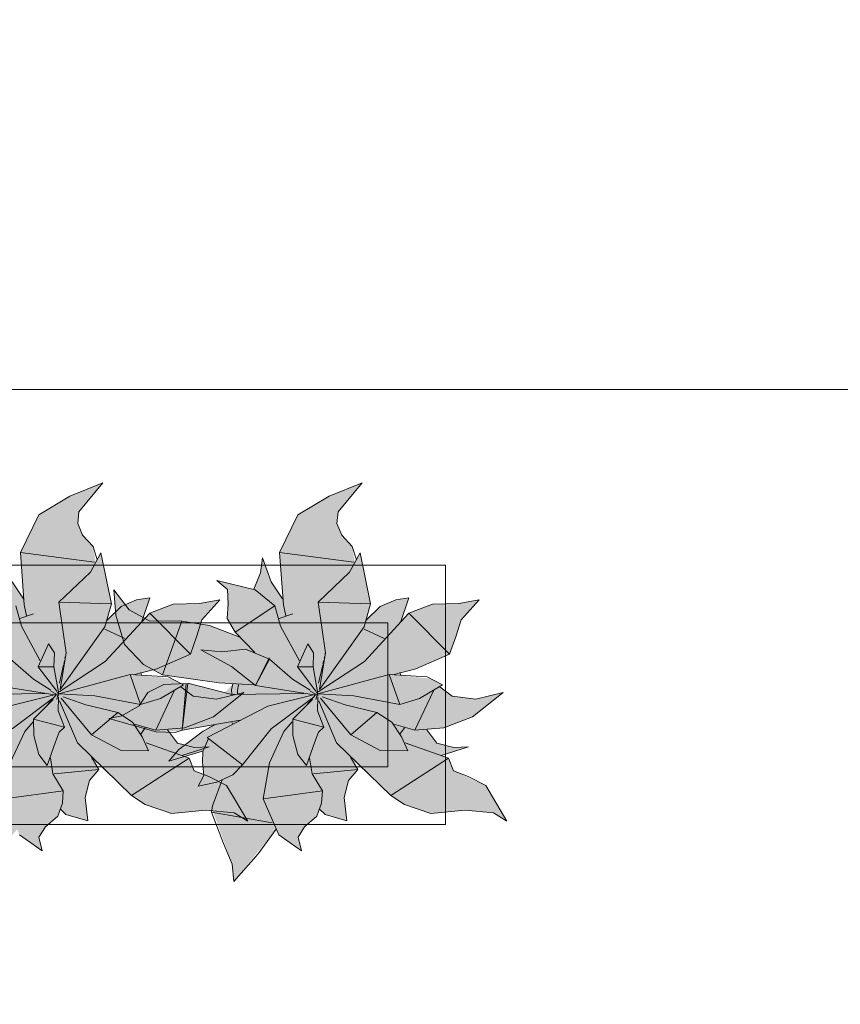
# Model space of a CAD drawing. Header units: millimetres. Extents: x -59761 to 112741, y -57975 to 46221.
# Tile 407 of 421: x 91712 to 93136, y -10067 to -8358. Entities that reach past the tile are written whole.
import ezdxf

# ---------------------------------------------------------------- set-up
doc = ezdxf.new("R2010")
doc.units = ezdxf.units.MM
for name, pattern in [('короткая штриховая', [282.222222, 141.111111, -141.111111]), ('Штриховая', [564.444447, 282.222223, -282.222223]), ('Штрихпунктирная', [670.277762, 352.777767, -176.388884, 0, -141.111112])]:
    doc.linetypes.add(name, pattern=pattern)
for name, color, linetype in [('Интерьер - Мебель', 7, 'Continuous'), ('Элемент модели - Границы зон', 7, 'Continuous'), ('Элемент Модели - Зона', 7, 'Continuous'), ('Элемент Модели - Оси', 2, 'Continuous')]:
    doc.layers.add(name, color=color, linetype=linetype)

msp = doc.modelspace()

# ---------------------------------------------------------------- hatches: boundary and pattern name
at = {"layer": 'Интерьер - Мебель', "linetype": 'Continuous', "lineweight": 0}
for points in [[(91856.09, -9161.92), (91798.85, -9185.35), (91744.53, -9217.93), (91712.67, -9283.32), (91718.06, -9363.23), (91699.3, -9335.48), (91683.21, -9292.44), (91679.58, -9318.31), (91667.94, -9346.91), (91603.8, -9331.79), (91622.42, -9347.31), (91622.13, -9390.13), (91621.53, -9397.7), (91635.85, -9421.11), (91643.9, -9430.06), (91590, -9409.55), (91549.21, -9403.05), (91493.12, -9401.64), (91451.39, -9382.62), (91424.91, -9347.87), (91428.73, -9391.67), (91443.44, -9442.88), (91476.72, -9477.57), (91509.76, -9495.58), (91631.54, -9511.28), (91617.64, -9526.55), (91553.54, -9509.89), (91511.59, -9511.92), (91483.8, -9526.25), (91468.93, -9548.96), (91438.79, -9566.58), (91416.47, -9571.37), (91498.75, -9594.15), (91537.73, -9593.45), (91594.18, -9582.69), (91542.42, -9621.28), (91520.27, -9645.3), (91579.6, -9628.39), (91579.82, -9658.32), (91580.99, -9669.92), (91571.65, -9688.65), (91613.07, -9677.55), (91595.4, -9728.17), (91630.34, -9823.85), (91633.16, -9853.92), (91707.06, -9763.36), (91711.18, -9773.04), (91750.76, -9800.8), (91744.82, -9776.97), (91756.17, -9759.2), (91777.5, -9740.68), (91781.54, -9729.36), (91791.85, -9737.6), (91829.59, -9749.02), (91825.02, -9708.18), (91832.6, -9678.66), (91848.72, -9659.87), (91836.95, -9641.14), (91905.73, -9704.8), (91929.55, -9720.6), (91975.34, -9735.87), (92034.83, -9730.08), (92084.08, -9734.85), (92107.47, -9749.34), (92070.62, -9687.54), (92014.68, -9661.9), (92005.98, -9640.06), (91993.29, -9635.1), (92040.48, -9620.11), (92015.31, -9621.33), (91985.61, -9613.76), (91968.25, -9590.84), (91997.63, -9587.47), (92047.74, -9568.35), (92100.73, -9526.31), (92053.31, -9537.88), (92012.46, -9532.7), (91991.08, -9516.38), (91995.78, -9512.58), (91975.04, -9501.8), (91909.17, -9495.17), (91949.41, -9484.89), (92007.83, -9459.8), (92027.78, -9399.75), (92059.27, -9365.1), (92023.78, -9371.33), (91978.21, -9372.74), (91937.25, -9388.5), (91923.51, -9403), (91937.28, -9362.01), (91914.54, -9365.49), (91887.51, -9376.87), (91863.26, -9400.71), (91870.65, -9372.12), (91852.62, -9283.96), (91843.46, -9300.57), (91838.87, -9272.97), (91829.73, -9263.08), (91818, -9246.74), (91812.31, -9232.66), (91814.43, -9212.69)], [(92306.09, -9161.92), (92248.85, -9185.35), (92194.53, -9217.93), (92162.67, -9283.32), (92168.06, -9363.23), (92149.3, -9335.48), (92133.21, -9292.44), (92129.58, -9318.31), (92117.94, -9346.91), (92053.8, -9331.79), (92072.42, -9347.31), (92072.13, -9390.13), (92071.53, -9397.7), (92085.85, -9421.11), (92093.9, -9430.06), (92040, -9409.55), (91999.21, -9403.05), (91943.12, -9401.64), (91901.39, -9382.62), (91874.91, -9347.87), (91878.73, -9391.67), (91893.44, -9442.88), (91926.72, -9477.57), (91959.76, -9495.58), (92081.54, -9511.28), (92067.64, -9526.55), (92003.54, -9509.89), (91961.59, -9511.92), (91933.8, -9526.25), (91918.93, -9548.96), (91888.79, -9566.58), (91866.47, -9571.37), (91948.75, -9594.15), (91987.73, -9593.45), (92044.18, -9582.69), (91992.42, -9621.28), (91970.27, -9645.3), (92029.6, -9628.39), (92029.82, -9658.32), (92030.99, -9669.92), (92021.65, -9688.65), (92063.07, -9677.55), (92045.4, -9728.17), (92080.34, -9823.85), (92083.16, -9853.92), (92157.06, -9763.36), (92161.18, -9773.04), (92200.76, -9800.8), (92194.82, -9776.97), (92206.17, -9759.2), (92227.5, -9740.68), (92231.54, -9729.36), (92241.85, -9737.6), (92279.59, -9749.02), (92275.02, -9708.18), (92282.6, -9678.66), (92298.72, -9659.87), (92286.95, -9641.14), (92355.73, -9704.8), (92379.55, -9720.6), (92425.34, -9735.87), (92484.83, -9730.08), (92534.08, -9734.85), (92557.47, -9749.34), (92520.62, -9687.54), (92464.68, -9661.9), (92455.98, -9640.06), (92443.29, -9635.1), (92490.48, -9620.11), (92465.31, -9621.33), (92435.61, -9613.76), (92418.25, -9590.84), (92447.63, -9587.47), (92497.74, -9568.35), (92550.73, -9526.31), (92503.31, -9537.88), (92462.46, -9532.7), (92441.08, -9516.38), (92445.78, -9512.58), (92425.04, -9501.8), (92359.17, -9495.17), (92399.41, -9484.89), (92457.83, -9459.8), (92477.78, -9399.75), (92509.27, -9365.1), (92473.78, -9371.33), (92428.21, -9372.74), (92387.25, -9388.5), (92373.51, -9403), (92387.28, -9362.01), (92364.54, -9365.49), (92337.51, -9376.87), (92313.26, -9400.71), (92320.65, -9372.12), (92302.62, -9283.96), (92293.46, -9300.57), (92288.87, -9272.97), (92279.73, -9263.08), (92268, -9246.74), (92262.31, -9232.66), (92264.43, -9212.69)]]:
    msp.add_hatch(color=255, dxfattribs=at).paths.add_polyline_path(points)

# ---------------------------------------------------------------- linework, layer by layer
at = {"layer": 'Интерьер - Мебель', "color": 7, "linetype": 'Continuous', "lineweight": 15}
for p, q in [((91856.09, -9161.92), (91798.85, -9185.35)), ((91856.09, -9161.92), (91798.85, -9185.35)), ((91856.09, -9161.92), (91814.43, -9212.69)), ((91856.09, -9161.92), (91814.43, -9212.69)), ((92306.09, -9161.92), (92248.85, -9185.35)), ((92306.09, -9161.92), (92248.85, -9185.35)), ((92306.09, -9161.92), (92264.43, -9212.69)), ((92306.09, -9161.92), (92264.43, -9212.69)), ((91798.85, -9185.35), (91744.53, -9217.93)), ((91798.85, -9185.35), (91744.53, -9217.93)), ((92248.85, -9185.35), (92194.53, -9217.93)), ((92248.85, -9185.35), (92194.53, -9217.93)), ((91744.53, -9217.93), (91712.67, -9283.32)), ((91744.53, -9217.93), (91712.67, -9283.32)), ((91814.43, -9212.69), (91812.31, -9232.66)), ((91814.43, -9212.69), (91812.31, -9232.66)), ((92194.53, -9217.93), (92162.67, -9283.32)), ((92194.53, -9217.93), (92162.67, -9283.32)), ((92264.43, -9212.69), (92262.31, -9232.66)), ((92264.43, -9212.69), (92262.31, -9232.66)), ((91812.31, -9232.66), (91820.6, -9253.19)), ((91812.31, -9232.66), (91820.6, -9253.19)), ((92262.31, -9232.66), (92270.6, -9253.19)), ((92262.31, -9232.66), (92270.6, -9253.19)), ((91820.6, -9253.19), (91838.87, -9272.97)), ((91820.6, -9253.19), (91838.87, -9272.97)), ((92270.6, -9253.19), (92288.87, -9272.97)), ((92270.6, -9253.19), (92288.87, -9272.97)), ((91838.87, -9272.97), (91846.17, -9295.76)), ((91838.87, -9272.97), (91846.17, -9295.76)), ((92288.87, -9272.97), (92296.17, -9295.76)), ((92288.87, -9272.97), (92296.17, -9295.76)), ((91712.67, -9283.32), (91841.67, -9299.61)), ((91712.67, -9283.32), (91719.55, -9373.87)), ((91712.67, -9283.32), (91841.67, -9299.61)), ((91712.67, -9283.32), (91719.55, -9373.87)), ((91852.62, -9283.96), (91834.29, -9317.18)), ((91852.62, -9283.96), (91834.29, -9317.18)), ((91852.62, -9283.96), (91870.65, -9372.12)), ((91852.62, -9283.96), (91870.65, -9372.12)), ((92133.21, -9292.44), (92129.58, -9318.31)), ((92133.21, -9292.44), (92129.58, -9318.31)), ((92133.21, -9292.44), (92148.19, -9333.84)), ((92133.21, -9292.44), (92148.19, -9333.84)), ((92162.67, -9283.32), (92291.67, -9299.61)), ((92162.67, -9283.32), (92169.55, -9373.87)), ((92162.67, -9283.32), (92291.67, -9299.61)), ((92162.67, -9283.32), (92169.55, -9373.87)), ((92302.62, -9283.96), (92284.29, -9317.18)), ((92302.62, -9283.96), (92284.29, -9317.18)), ((92302.62, -9283.96), (92320.65, -9372.12)), ((92302.62, -9283.96), (92320.65, -9372.12)), ((91834.29, -9317.18), (91779.46, -9369.38)), ((91834.29, -9317.18), (91779.46, -9369.38)), ((92129.58, -9318.31), (92117.94, -9346.91)), ((92129.58, -9318.31), (92117.94, -9346.91)), ((92284.29, -9317.18), (92229.46, -9369.38)), ((92284.29, -9317.18), (92229.46, -9369.38)), ((91698.19, -9333.84), (91718.06, -9363.23)), ((91698.19, -9333.84), (91718.06, -9363.23)), ((92053.8, -9331.79), (92072.42, -9347.31)), ((92053.8, -9331.79), (92120.41, -9348.17)), ((92053.8, -9331.79), (92072.42, -9347.31)), ((92053.8, -9331.79), (92120.41, -9348.17)), ((92148.19, -9333.84), (92168.06, -9363.23)), ((92148.19, -9333.84), (92168.06, -9363.23)), ((91874.91, -9347.87), (91878.73, -9391.67)), ((91874.91, -9347.87), (91901.39, -9382.62)), ((91874.91, -9347.87), (91878.73, -9391.67)), ((91874.91, -9347.87), (91901.39, -9382.62)), ((91937.28, -9362), (91914.54, -9365.49)), ((91937.28, -9362), (91914.54, -9365.49)), ((91937.28, -9362), (91923.51, -9403)), ((91937.28, -9362), (91923.51, -9403)), ((92072.42, -9347.31), (92073.57, -9372.16)), ((92072.42, -9347.31), (92073.57, -9372.16)), ((92120.41, -9348.17), (92154.78, -9375.65)), ((92120.41, -9348.17), (92154.78, -9375.65)), ((92387.28, -9362), (92364.54, -9365.49)), ((92387.28, -9362), (92364.54, -9365.49)), ((92387.28, -9362), (92373.51, -9403)), ((92387.28, -9362), (92373.51, -9403)), ((91704.78, -9375.65), (91714.48, -9411.21)), ((91704.78, -9375.65), (91714.48, -9411.21)), ((91719.55, -9373.87), (91723.47, -9392.91)), ((91719.55, -9373.87), (91723.47, -9392.91)), ((91779.46, -9369.38), (91870.65, -9372.11)), ((91779.46, -9369.38), (91792.29, -9457.25)), ((91779.46, -9369.38), (91870.65, -9372.11)), ((91779.46, -9369.38), (91792.29, -9457.25)), ((91870.65, -9372.12), (91859.62, -9412.13)), ((91870.65, -9372.12), (91859.62, -9412.13)), ((91887.51, -9376.86), (91863.26, -9400.71)), ((91887.51, -9376.86), (91863.26, -9400.71)), ((91914.54, -9365.49), (91887.51, -9376.86)), ((91914.54, -9365.49), (91887.51, -9376.86)), ((91978.21, -9372.74), (91937.26, -9388.5)), ((91978.21, -9372.74), (91937.26, -9388.5)), ((92023.78, -9371.33), (91978.21, -9372.74)), ((92023.78, -9371.33), (91978.21, -9372.74)), ((92059.27, -9365.1), (92023.78, -9371.33)), ((92059.27, -9365.1), (92023.78, -9371.33)), ((92059.27, -9365.1), (92027.78, -9399.75)), ((92059.27, -9365.1), (92027.78, -9399.75)), ((92073.57, -9372.16), (92071.53, -9397.7)), ((92073.57, -9372.16), (92071.53, -9397.7)), ((92154.78, -9375.65), (92085.85, -9421.11)), ((92154.78, -9375.65), (92085.85, -9421.11)), ((92154.78, -9375.65), (92164.48, -9411.21)), ((92154.78, -9375.65), (92164.48, -9411.21)), ((92169.55, -9373.87), (92173.47, -9392.91)), ((92169.55, -9373.87), (92173.47, -9392.91)), ((92229.46, -9369.38), (92320.65, -9372.11)), ((92229.46, -9369.38), (92242.29, -9457.25)), ((92229.46, -9369.38), (92320.65, -9372.11)), ((92229.46, -9369.38), (92242.29, -9457.25)), ((92320.65, -9372.12), (92309.62, -9412.13)), ((92320.65, -9372.12), (92309.62, -9412.13)), ((92337.51, -9376.86), (92313.26, -9400.71)), ((92337.51, -9376.86), (92313.26, -9400.71)), ((92364.54, -9365.49), (92337.51, -9376.86)), ((92364.54, -9365.49), (92337.51, -9376.86)), ((92428.21, -9372.74), (92387.26, -9388.5)), ((92428.21, -9372.74), (92387.26, -9388.5)), ((92473.78, -9371.33), (92428.21, -9372.74)), ((92473.78, -9371.33), (92428.21, -9372.74)), ((92509.27, -9365.1), (92473.78, -9371.33)), ((92509.27, -9365.1), (92473.78, -9371.33)), ((92509.27, -9365.1), (92477.78, -9399.75)), ((92509.27, -9365.1), (92477.78, -9399.75)), ((91735.7, -9389.62), (91711.85, -9397.84)), ((91735.7, -9389.62), (91711.85, -9397.84)), ((91937.26, -9388.5), (91860.07, -9471.99)), ((91937.26, -9388.5), (91860.07, -9471.99)), ((91878.73, -9391.67), (91893.44, -9442.88)), ((91878.73, -9391.67), (91893.44, -9442.88)), ((91901.39, -9382.62), (91936.44, -9401.59)), ((91901.39, -9382.62), (91936.44, -9401.59)), ((91937.26, -9388.5), (92007.83, -9459.8)), ((91937.26, -9388.5), (92007.83, -9459.8)), ((92071.53, -9397.7), (92085.85, -9421.11)), ((92071.53, -9397.7), (92085.85, -9421.11)), ((92185.7, -9389.62), (92161.85, -9397.84)), ((92185.7, -9389.62), (92161.85, -9397.84)), ((92387.26, -9388.5), (92310.07, -9471.99)), ((92387.26, -9388.5), (92310.07, -9471.99)), ((92387.26, -9388.5), (92457.83, -9459.8)), ((92387.26, -9388.5), (92457.83, -9459.8)), ((91714.48, -9411.21), (91747.11, -9471.09)), ((91714.48, -9411.21), (91747.11, -9471.09)), ((91859.62, -9412.13), (91781.99, -9520.82)), ((91859.62, -9412.13), (91781.99, -9520.82)), ((91936.44, -9401.59), (91992.82, -9402.04)), ((91936.44, -9401.59), (91992.82, -9402.04)), ((91992.82, -9402.04), (91959.76, -9495.58)), ((91992.82, -9402.04), (91959.76, -9495.58)), ((91992.82, -9402.04), (92041.31, -9409.76)), ((91992.82, -9402.04), (92041.31, -9409.76)), ((92027.78, -9399.75), (92018.6, -9429.6)), ((92027.78, -9399.75), (92018.6, -9429.6)), ((92041.31, -9409.76), (92093.9, -9430.06)), ((92041.31, -9409.76), (92093.9, -9430.06)), ((92164.48, -9411.21), (92197.11, -9471.09)), ((92164.48, -9411.21), (92197.11, -9471.09)), ((92309.62, -9412.13), (92231.99, -9520.82)), ((92309.62, -9412.13), (92231.99, -9520.82)), ((92477.78, -9399.75), (92468.6, -9429.6)), ((92477.78, -9399.75), (92468.6, -9429.6)), ((91859.58, -9416.37), (91894.35, -9432.33)), ((91859.58, -9416.37), (91894.35, -9432.33)), ((92018.6, -9429.6), (92007.83, -9459.8)), ((92018.6, -9429.6), (92007.83, -9459.8)), ((92085.85, -9421.11), (92119.73, -9456.57)), ((92085.85, -9421.11), (92119.73, -9456.57)), ((92309.58, -9416.37), (92344.35, -9432.33)), ((92309.58, -9416.37), (92344.35, -9432.33)), ((92468.6, -9429.6), (92457.83, -9459.8)), ((92468.6, -9429.6), (92457.83, -9459.8)), ((91761.68, -9441.52), (91743.85, -9481.59)), ((91761.68, -9441.52), (91743.85, -9481.59)), ((91761.68, -9441.52), (91771.9, -9457.45)), ((91761.68, -9441.52), (91771.9, -9457.45)), ((91893.44, -9442.88), (91926.72, -9477.57)), ((91893.44, -9442.88), (91926.72, -9477.57)), ((92211.68, -9441.52), (92193.85, -9481.59)), ((92211.68, -9441.52), (92193.85, -9481.59)), ((92211.68, -9441.52), (92221.9, -9457.45)), ((92211.68, -9441.52), (92221.9, -9457.45)), ((91771.9, -9457.45), (91771.04, -9481.34)), ((91771.9, -9457.45), (91771.04, -9481.34)), ((91792.29, -9457.25), (91781.99, -9520.82)), ((91792.29, -9457.25), (91781.99, -9520.82)), ((91790.56, -9464.39), (91790.07, -9466.62)), ((91790.56, -9464.39), (91790.07, -9466.62)), ((91792.02, -9457.69), (91791.77, -9458.81)), ((91792.02, -9457.69), (91791.77, -9458.81)), ((92007.83, -9459.8), (91949.41, -9484.89)), ((92007.83, -9459.8), (91949.41, -9484.89)), ((92025.91, -9452.1), (92062.74, -9455.35)), ((92025.91, -9452.1), (92079.5, -9481.04)), ((92025.91, -9452.1), (92062.74, -9455.35)), ((92025.91, -9452.1), (92079.5, -9481.04)), ((92103.86, -9450.71), (92062.74, -9455.35)), ((92103.86, -9450.71), (92062.74, -9455.35)), ((92103.86, -9450.71), (92145.29, -9468.31)), ((92103.86, -9450.71), (92145.29, -9468.31)), ((92144.45, -9465.7), (92120.75, -9514.02)), ((92144.45, -9465.7), (92120.75, -9514.02)), ((92144.45, -9465.7), (92145.29, -9468.31)), ((92144.45, -9465.7), (92145.29, -9468.31)), ((92221.9, -9457.45), (92221.04, -9481.34)), ((92221.9, -9457.45), (92221.04, -9481.34)), ((92242.29, -9457.25), (92231.99, -9520.82)), ((92242.29, -9457.25), (92231.99, -9520.82)), ((92240.56, -9464.39), (92240.07, -9466.62)), ((92240.56, -9464.39), (92240.07, -9466.62)), ((92242.02, -9457.69), (92241.77, -9458.81)), ((92242.02, -9457.69), (92241.77, -9458.81)), ((92457.83, -9459.8), (92399.41, -9484.89)), ((92457.83, -9459.8), (92399.41, -9484.89)), ((91695.29, -9468.31), (91735.36, -9502.94)), ((91695.29, -9468.31), (91735.36, -9502.94)), ((91771.04, -9481.34), (91743.85, -9481.59)), ((91771.04, -9481.34), (91743.85, -9481.59)), ((91743.85, -9481.59), (91775.87, -9523.87)), ((91743.85, -9481.59), (91775.87, -9523.87)), ((91771.04, -9481.34), (91779.32, -9528.43)), ((91771.04, -9481.34), (91779.32, -9528.43)), ((91860.07, -9471.99), (91780, -9524.75)), ((91860.07, -9471.99), (91780, -9524.75)), ((91787.64, -9477.78), (91780.59, -9510.1)), ((91787.64, -9477.78), (91780.59, -9510.1)), ((91789.1, -9471.09), (91788.13, -9475.55)), ((91789.1, -9471.09), (91788.13, -9475.55)), ((91926.72, -9477.57), (91959.76, -9495.58)), ((91926.72, -9477.57), (91959.76, -9495.58)), ((92079.5, -9481.04), (92120.75, -9514.02)), ((92079.5, -9481.04), (92120.75, -9514.02)), ((92145.29, -9468.31), (92120.75, -9514.02)), ((92145.29, -9468.31), (92120.75, -9514.02)), ((92145.29, -9468.31), (92185.36, -9502.94)), ((92145.29, -9468.31), (92185.36, -9502.94)), ((92221.04, -9481.34), (92193.85, -9481.59)), ((92221.04, -9481.34), (92193.85, -9481.59)), ((92193.85, -9481.59), (92225.87, -9523.87)), ((92193.85, -9481.59), (92225.87, -9523.87)), ((92221.04, -9481.34), (92229.32, -9528.43)), ((92221.04, -9481.34), (92229.32, -9528.43)), ((92310.07, -9471.99), (92230, -9524.75)), ((92310.07, -9471.99), (92230, -9524.75)), ((92237.64, -9477.78), (92230.59, -9510.1)), ((92237.64, -9477.78), (92230.59, -9510.1)), ((92239.1, -9471.09), (92238.13, -9475.55)), ((92239.1, -9471.09), (92238.13, -9475.55)), ((91903.17, -9494.81), (91779.32, -9528.43)), ((91903.17, -9494.81), (91779.32, -9528.43)), ((91903.17, -9494.81), (91969.2, -9498.76)), ((91903.17, -9494.81), (91921.49, -9546.65)), ((91903.17, -9494.81), (91969.2, -9498.76)), ((91903.17, -9494.81), (91921.49, -9546.65)), ((91949.41, -9484.89), (91909.2, -9495.16)), ((91949.41, -9484.89), (91909.2, -9495.16)), ((91921.78, -9491.57), (91923.18, -9495.93)), ((91921.78, -9491.57), (91923.18, -9495.93)), ((91959.76, -9495.58), (92057.91, -9509.37)), ((91959.76, -9495.58), (92057.91, -9509.37)), ((91969.2, -9498.76), (91995.78, -9512.58)), ((91969.2, -9498.76), (91995.78, -9512.58)), ((92353.17, -9494.81), (92229.32, -9528.43)), ((92353.17, -9494.81), (92229.32, -9528.43)), ((92353.17, -9494.81), (92419.2, -9498.76)), ((92353.17, -9494.81), (92371.49, -9546.65)), ((92353.17, -9494.81), (92419.2, -9498.76)), ((92353.17, -9494.81), (92371.49, -9546.65)), ((92399.41, -9484.89), (92359.2, -9495.16)), ((92399.41, -9484.89), (92359.2, -9495.16)), ((92371.78, -9491.57), (92373.18, -9495.93)), ((92371.78, -9491.57), (92373.18, -9495.93)), ((92419.2, -9498.76), (92445.78, -9512.58)), ((92419.2, -9498.76), (92445.78, -9512.58)), ((91670.75, -9514.02), (91772.78, -9529.93)), ((91670.75, -9514.02), (91772.78, -9529.93)), ((91735.36, -9502.94), (91765.72, -9522.13)), ((91735.36, -9502.94), (91765.72, -9522.13)), ((91961.59, -9511.92), (91933.8, -9526.25)), ((91961.59, -9511.92), (91933.8, -9526.25)), ((91995.78, -9512.58), (91955.74, -9536.51)), ((91995.78, -9512.58), (91955.74, -9536.51)), ((92000.35, -9510.57), (91961.59, -9511.92)), ((92000.35, -9510.57), (91961.59, -9511.92)), ((91991.08, -9516.38), (92012.46, -9532.7)), ((91991.08, -9516.38), (92012.46, -9532.7)), ((92000.35, -9510.57), (91993.89, -9591.43)), ((92000.35, -9510.57), (91993.89, -9591.43)), ((92003.54, -9509.89), (91994.42, -9587.03)), ((92003.54, -9509.89), (91994.42, -9587.03)), ((92003.54, -9509.89), (92080, -9529.77)), ((92003.54, -9509.89), (92080, -9529.77)), ((92057.91, -9509.37), (92117.92, -9512.58)), ((92057.91, -9509.37), (92117.92, -9512.58)), ((92081.54, -9511.28), (92079.52, -9521.35)), ((92081.54, -9511.28), (92079.52, -9521.35)), ((92091.41, -9512.55), (92089.55, -9521.82)), ((92091.41, -9512.55), (92089.55, -9521.82)), ((92120.75, -9514.02), (92222.78, -9529.93)), ((92120.75, -9514.02), (92222.78, -9529.93)), ((92185.36, -9502.94), (92215.72, -9522.13)), ((92185.36, -9502.94), (92215.72, -9522.13)), ((92445.78, -9512.58), (92405.74, -9536.51)), ((92445.78, -9512.58), (92405.74, -9536.51)), ((92441.08, -9516.38), (92462.46, -9532.7)), ((92441.08, -9516.38), (92462.46, -9532.7)), ((91754.94, -9527.63), (91630, -9529.77)), ((91754.94, -9527.63), (91630, -9529.77)), ((91773.73, -9529.8), (91692.44, -9549.79)), ((91773.73, -9529.8), (91692.44, -9549.79)), ((91774.95, -9530.08), (91760.49, -9546.98)), ((91774.95, -9530.08), (91760.49, -9546.98)), ((91765.88, -9523.56), (91779.77, -9531.02)), ((91765.88, -9523.56), (91779.77, -9531.02)), ((91777.72, -9530.08), (91775.81, -9538)), ((91777.72, -9530.08), (91775.81, -9538)), ((91776.17, -9524.42), (91779.77, -9531.02)), ((91776.17, -9524.42), (91779.77, -9531.02)), ((91778.82, -9525.56), (91778.27, -9527.82)), ((91778.82, -9525.56), (91778.27, -9527.82)), ((91778.46, -9527.29), (91779.32, -9528.43)), ((91778.46, -9527.29), (91779.32, -9528.43)), ((91779.17, -9533.85), (91778.52, -9557.81)), ((91779.17, -9533.85), (91778.52, -9557.81)), ((91779.32, -9528.43), (91841.72, -9531.7)), ((91779.32, -9528.43), (91841.72, -9531.7)), ((91786.82, -9533.52), (91826.35, -9547.55)), ((91786.82, -9533.52), (91826.35, -9547.55)), ((91841.72, -9531.7), (91921.49, -9546.65)), ((91841.72, -9531.7), (91921.49, -9546.65)), ((91933.8, -9526.25), (91918.93, -9548.96)), ((91933.8, -9526.25), (91918.93, -9548.96)), ((91980.01, -9523.32), (91947.71, -9591.22)), ((91980.01, -9523.32), (91947.71, -9591.22)), ((92012.46, -9532.7), (92053.31, -9537.88)), ((92012.46, -9532.7), (92053.31, -9537.88)), ((92100.73, -9526.31), (92047.74, -9568.35)), ((92100.73, -9526.31), (92047.74, -9568.35)), ((92100.73, -9526.31), (92053.31, -9537.88)), ((92100.73, -9526.31), (92053.31, -9537.88)), ((92079.52, -9521.35), (92079.97, -9529.15)), ((92079.52, -9521.35), (92079.97, -9529.15)), ((92204.94, -9527.63), (92080, -9529.77)), ((92204.94, -9527.63), (92080, -9529.77)), ((92089.55, -9521.82), (92089.93, -9528.36)), ((92089.55, -9521.82), (92089.93, -9528.36)), ((92223.73, -9529.8), (92142.44, -9549.79)), ((92223.73, -9529.8), (92142.44, -9549.79)), ((92224.95, -9530.08), (92210.49, -9546.98)), ((92224.95, -9530.08), (92210.49, -9546.98)), ((92215.88, -9523.56), (92229.77, -9531.02)), ((92215.88, -9523.56), (92229.77, -9531.02)), ((92227.72, -9530.08), (92225.81, -9538)), ((92227.72, -9530.08), (92225.81, -9538)), ((92226.17, -9524.42), (92229.77, -9531.02)), ((92226.17, -9524.42), (92229.77, -9531.02)), ((92228.82, -9525.56), (92228.27, -9527.82)), ((92228.82, -9525.56), (92228.27, -9527.82)), ((92228.46, -9527.29), (92229.32, -9528.43)), ((92228.46, -9527.29), (92229.32, -9528.43)), ((92229.17, -9533.85), (92228.52, -9557.81)), ((92229.17, -9533.85), (92228.52, -9557.81)), ((92229.32, -9528.43), (92291.72, -9531.7)), ((92229.32, -9528.43), (92291.72, -9531.7)), ((92236.82, -9533.52), (92276.35, -9547.55)), ((92236.82, -9533.52), (92276.35, -9547.55)), ((92291.72, -9531.7), (92371.49, -9546.65)), ((92291.72, -9531.7), (92371.49, -9546.65)), ((92430.01, -9523.32), (92397.71, -9591.22)), ((92430.01, -9523.32), (92397.71, -9591.22)), ((92462.46, -9532.7), (92503.31, -9537.88)), ((92462.46, -9532.7), (92503.31, -9537.88)), ((92550.73, -9526.31), (92497.74, -9568.35)), ((92550.73, -9526.31), (92497.74, -9568.35)), ((92550.73, -9526.31), (92503.31, -9537.88)), ((92550.73, -9526.31), (92503.31, -9537.88)), ((91768.53, -9536.48), (91698.19, -9588.99)), ((91768.53, -9536.48), (91698.19, -9588.99)), ((91769.65, -9538.18), (91735.55, -9572.61)), ((91769.65, -9538.18), (91735.55, -9572.61)), ((91780.85, -9540.3), (91811.69, -9613.44)), ((91780.85, -9540.3), (91811.69, -9613.44)), ((91783.55, -9535.62), (91836.28, -9599.79)), ((91783.55, -9535.62), (91836.28, -9599.79)), ((91826.35, -9547.55), (91881.71, -9560.76)), ((91826.35, -9547.55), (91881.71, -9560.76)), ((91918.93, -9548.96), (91888.79, -9566.58)), ((91918.93, -9548.96), (91888.79, -9566.58)), ((91955.74, -9536.51), (91921.49, -9546.65)), ((91955.74, -9536.51), (91921.49, -9546.65)), ((92142.44, -9549.79), (92037.26, -9604.43)), ((92142.44, -9549.79), (92037.26, -9604.43)), ((92218.53, -9536.48), (92148.19, -9588.99)), ((92218.53, -9536.48), (92148.19, -9588.99)), ((92219.65, -9538.18), (92185.55, -9572.61)), ((92219.65, -9538.18), (92185.55, -9572.61)), ((92230.85, -9540.3), (92261.69, -9613.44)), ((92230.85, -9540.3), (92261.69, -9613.44)), ((92233.55, -9535.62), (92286.28, -9599.79)), ((92233.55, -9535.62), (92286.28, -9599.79)), ((92276.35, -9547.55), (92331.71, -9560.76)), ((92276.35, -9547.55), (92331.71, -9560.76)), ((92405.74, -9536.51), (92371.49, -9546.65)), ((92405.74, -9536.51), (92371.49, -9546.65)), ((91778.52, -9557.81), (91789.31, -9586.17)), ((91778.52, -9557.81), (91789.31, -9586.17)), ((91881.71, -9560.76), (91836.28, -9599.79)), ((91881.71, -9560.76), (91836.28, -9599.79)), ((91888.79, -9566.58), (91866.47, -9571.37)), ((91888.79, -9566.58), (91866.47, -9571.37)), ((91881.71, -9560.76), (91907.54, -9577.53)), ((91881.71, -9560.76), (91907.54, -9577.53)), ((92047.74, -9568.35), (91997.64, -9587.47)), ((92047.74, -9568.35), (91997.64, -9587.47)), ((92228.52, -9557.81), (92239.31, -9586.17)), ((92228.52, -9557.81), (92239.31, -9586.17)), ((92331.71, -9560.76), (92286.28, -9599.79)), ((92331.71, -9560.76), (92286.28, -9599.79)), ((92331.71, -9560.76), (92357.54, -9577.53)), ((92331.71, -9560.76), (92357.54, -9577.53)), ((92497.74, -9568.35), (92447.64, -9587.47)), ((92497.74, -9568.35), (92447.64, -9587.47)), ((91734.7, -9577.12), (91720.25, -9594.02)), ((91734.7, -9577.12), (91720.25, -9594.02)), ((91735.55, -9572.61), (91789.31, -9586.17)), ((91735.55, -9572.61), (91735.94, -9600.41)), ((91735.55, -9572.61), (91789.31, -9586.17)), ((91735.55, -9572.61), (91735.94, -9600.41)), ((91866.47, -9571.37), (91948.75, -9594.15)), ((91866.47, -9571.37), (91948.75, -9594.15)), ((91907.54, -9577.53), (91924.29, -9603.21)), ((91907.54, -9577.53), (91924.29, -9603.21)), ((91911.07, -9581.04), (91947.71, -9591.22)), ((91911.07, -9581.04), (91947.71, -9591.22)), ((92094.47, -9573.94), (91993.89, -9591.43)), ((92094.47, -9573.94), (91993.89, -9591.43)), ((92050.29, -9582), (92030.31, -9593.38)), ((92050.29, -9582), (92030.31, -9593.38)), ((92079.78, -9578.25), (92081.26, -9580.51)), ((92079.78, -9578.25), (92081.26, -9580.51)), ((92184.7, -9577.12), (92170.25, -9594.02)), ((92184.7, -9577.12), (92170.25, -9594.02)), ((92185.55, -9572.61), (92239.31, -9586.17)), ((92185.55, -9572.61), (92185.94, -9600.41)), ((92185.55, -9572.61), (92239.31, -9586.17)), ((92185.55, -9572.61), (92185.94, -9600.41)), ((92357.54, -9577.53), (92374.29, -9603.21)), ((92357.54, -9577.53), (92374.29, -9603.21)), ((92361.07, -9581.04), (92397.71, -9591.22)), ((92361.07, -9581.04), (92397.71, -9591.22)), ((91720.25, -9594.02), (91695.03, -9648.23)), ((91720.25, -9594.02), (91695.03, -9648.23)), ((91735.94, -9600.41), (91744.62, -9633.92)), ((91735.94, -9600.41), (91744.62, -9633.92)), ((91780.24, -9595.09), (91773.68, -9611.83)), ((91780.24, -9595.09), (91773.68, -9611.83)), ((91789.31, -9586.17), (91780.24, -9595.09)), ((91789.31, -9586.17), (91780.24, -9595.09)), ((91836.28, -9599.79), (91887.44, -9626.46)), ((91836.28, -9599.79), (91887.44, -9626.46)), ((91929.36, -9587.17), (91921.62, -9598.33)), ((91929.36, -9587.17), (91921.62, -9598.33)), ((91997.64, -9587.47), (91947.71, -9591.22)), ((91997.64, -9587.47), (91947.71, -9591.22)), ((91948.75, -9594.15), (91981.56, -9595.47)), ((91948.75, -9594.15), (91981.56, -9595.47)), ((91968.25, -9590.84), (91985.61, -9613.76)), ((91968.25, -9590.84), (91985.61, -9613.76)), ((91993.89, -9591.43), (91981.56, -9595.47)), ((91993.89, -9591.43), (91981.56, -9595.47)), ((92030.31, -9593.38), (91987.57, -9624.86)), ((92030.31, -9593.38), (91987.57, -9624.86)), ((92148.19, -9588.99), (92098.29, -9651.29)), ((92148.19, -9588.99), (92098.29, -9651.29)), ((92170.25, -9594.02), (92145.03, -9648.23)), ((92170.25, -9594.02), (92145.03, -9648.23)), ((92185.94, -9600.41), (92194.62, -9633.92)), ((92185.94, -9600.41), (92194.62, -9633.92)), ((92230.24, -9595.09), (92223.68, -9611.83)), ((92230.24, -9595.09), (92223.68, -9611.83)), ((92239.31, -9586.17), (92230.24, -9595.09)), ((92239.31, -9586.17), (92230.24, -9595.09)), ((92286.28, -9599.79), (92337.44, -9626.46)), ((92286.28, -9599.79), (92337.44, -9626.46)), ((92379.36, -9587.17), (92371.62, -9598.33)), ((92379.36, -9587.17), (92371.62, -9598.33)), ((92447.64, -9587.47), (92397.71, -9591.22)), ((92447.64, -9587.47), (92397.71, -9591.22)), ((92418.25, -9590.84), (92435.61, -9613.76)), ((92418.25, -9590.84), (92435.61, -9613.76)), ((91773.68, -9611.83), (91759.46, -9652.53)), ((91773.68, -9611.83), (91759.46, -9652.53)), ((91811.69, -9613.44), (91905.73, -9704.8)), ((91811.69, -9613.44), (91905.73, -9704.8)), ((91924.29, -9603.21), (91935.43, -9627.31)), ((91924.29, -9603.21), (91935.43, -9627.31)), ((91931, -9613.22), (92005.98, -9640.06)), ((91931, -9613.22), (92005.98, -9640.06)), ((91985.61, -9613.76), (92015.31, -9621.33)), ((91985.61, -9613.76), (92015.31, -9621.33)), ((92039.29, -9606), (92029.6, -9628.39)), ((92039.29, -9606), (92029.6, -9628.39)), ((92037.26, -9604.43), (92098.29, -9651.29)), ((92037.26, -9604.43), (92098.29, -9651.29)), ((92223.68, -9611.83), (92209.46, -9652.53)), ((92223.68, -9611.83), (92209.46, -9652.53)), ((92261.69, -9613.44), (92355.73, -9704.8)), ((92261.69, -9613.44), (92355.73, -9704.8)), ((92374.29, -9603.21), (92385.43, -9627.31)), ((92374.29, -9603.21), (92385.43, -9627.31)), ((92381, -9613.22), (92455.98, -9640.06)), ((92381, -9613.22), (92455.98, -9640.06)), ((92435.61, -9613.76), (92465.31, -9621.33)), ((92435.61, -9613.76), (92465.31, -9621.33)), ((91744.62, -9633.92), (91759.46, -9652.53)), ((91744.62, -9633.92), (91759.46, -9652.53)), ((91887.44, -9626.46), (91935.43, -9627.31)), ((91887.44, -9626.46), (91935.43, -9627.31)), ((91987.57, -9624.86), (91970.27, -9645.3)), ((91987.57, -9624.86), (91970.27, -9645.3)), ((92028.93, -9627.75), (91970.27, -9645.3)), ((92028.93, -9627.75), (91970.27, -9645.3)), ((92040.48, -9620.11), (91993.29, -9635.1)), ((92040.48, -9620.11), (91993.29, -9635.1)), ((92040.48, -9620.11), (92015.31, -9621.33)), ((92040.48, -9620.11), (92015.31, -9621.33)), ((92029.6, -9628.39), (92028.66, -9646.71)), ((92029.6, -9628.39), (92028.66, -9646.71)), ((92194.62, -9633.92), (92209.46, -9652.53)), ((92194.62, -9633.92), (92209.46, -9652.53)), ((92337.44, -9626.46), (92385.43, -9627.31)), ((92337.44, -9626.46), (92385.43, -9627.31)), ((92490.48, -9620.11), (92443.29, -9635.1)), ((92490.48, -9620.11), (92443.29, -9635.1)), ((92490.48, -9620.11), (92465.31, -9621.33)), ((92490.48, -9620.11), (92465.31, -9621.33)), ((91764.97, -9639.63), (91769.26, -9667.16)), ((91764.97, -9639.63), (91769.26, -9667.16)), ((91836.1, -9638.51), (91848.73, -9659.87)), ((91836.1, -9638.51), (91848.73, -9659.87)), ((91839.74, -9640.27), (91836.95, -9641.14)), ((91839.74, -9640.27), (91836.95, -9641.14)), ((92005.98, -9640.06), (91905.73, -9704.8)), ((92005.98, -9640.06), (91905.73, -9704.8)), ((92005.98, -9640.06), (92014.68, -9661.9)), ((92005.98, -9640.06), (92014.68, -9661.9)), ((92028.66, -9646.71), (92030.99, -9669.92)), ((92028.66, -9646.71), (92030.99, -9669.92)), ((92098.29, -9651.29), (92081.75, -9668.79)), ((92098.29, -9651.29), (92081.75, -9668.79)), ((92145.03, -9648.23), (92134.31, -9710.49)), ((92145.03, -9648.23), (92134.31, -9710.49)), ((92214.97, -9639.63), (92219.26, -9667.16)), ((92214.97, -9639.63), (92219.26, -9667.16)), ((92286.1, -9638.51), (92298.73, -9659.87)), ((92286.1, -9638.51), (92298.73, -9659.87)), ((92289.74, -9640.27), (92286.95, -9641.14)), ((92289.74, -9640.27), (92286.95, -9641.14)), ((92455.98, -9640.06), (92355.73, -9704.8)), ((92455.98, -9640.06), (92355.73, -9704.8)), ((92455.98, -9640.06), (92464.68, -9661.9)), ((92455.98, -9640.06), (92464.68, -9661.9)), ((91769.26, -9667.16), (91787.27, -9696.76)), ((91769.26, -9667.16), (91787.27, -9696.76)), ((91848.73, -9659.87), (91771.53, -9667.14)), ((91848.73, -9659.87), (91771.53, -9667.14)), ((91848.73, -9659.87), (91832.6, -9678.66)), ((91848.73, -9659.87), (91832.6, -9678.66)), ((92014.68, -9661.9), (92040.01, -9671.8)), ((92014.68, -9661.9), (92040.01, -9671.8)), ((92030.99, -9669.92), (92021.65, -9688.65)), ((92030.99, -9669.92), (92021.65, -9688.65)), ((92081.75, -9668.79), (92053.54, -9681.81)), ((92081.75, -9668.79), (92053.54, -9681.81)), ((92219.26, -9667.16), (92237.27, -9696.76)), ((92219.26, -9667.16), (92237.27, -9696.76)), ((92298.73, -9659.87), (92221.53, -9667.14)), ((92298.73, -9659.87), (92221.53, -9667.14)), ((92298.73, -9659.87), (92282.6, -9678.66)), ((92298.73, -9659.87), (92282.6, -9678.66)), ((92464.68, -9661.9), (92490.01, -9671.8)), ((92464.68, -9661.9), (92490.01, -9671.8)), ((91832.6, -9678.66), (91825.02, -9708.18)), ((91832.6, -9678.66), (91825.02, -9708.18)), ((92053.54, -9681.81), (92021.65, -9688.65)), ((92053.54, -9681.81), (92021.65, -9688.65)), ((92040.01, -9671.8), (92070.62, -9687.54)), ((92040.01, -9671.8), (92070.62, -9687.54)), ((92063.07, -9677.55), (92046.12, -9722.44)), ((92063.07, -9677.55), (92046.12, -9722.44)), ((92070.62, -9687.54), (92107.47, -9749.34)), ((92070.62, -9687.54), (92107.47, -9749.34)), ((92282.6, -9678.66), (92275.02, -9708.18)), ((92282.6, -9678.66), (92275.02, -9708.18)), ((92490.01, -9671.8), (92520.62, -9687.54)), ((92490.01, -9671.8), (92520.62, -9687.54)), ((92520.62, -9687.54), (92557.47, -9749.34)), ((92520.62, -9687.54), (92557.47, -9749.34)), ((91787.27, -9696.76), (91684.31, -9710.49)), ((91787.27, -9696.76), (91684.31, -9710.49)), ((91787.27, -9696.76), (91785.57, -9718.04)), ((91787.27, -9696.76), (91785.57, -9718.04)), ((91905.73, -9704.8), (91929.55, -9720.6)), ((91905.73, -9704.8), (91929.55, -9720.6)), ((92237.27, -9696.76), (92134.31, -9710.49)), ((92237.27, -9696.76), (92134.31, -9710.49)), ((92237.27, -9696.76), (92235.57, -9718.04)), ((92237.27, -9696.76), (92235.57, -9718.04)), ((92355.73, -9704.8), (92379.55, -9720.6)), ((92355.73, -9704.8), (92379.55, -9720.6)), ((91785.57, -9718.04), (91777.5, -9740.68)), ((91785.57, -9718.04), (91777.5, -9740.68)), ((91825.02, -9708.18), (91829.59, -9749.02)), ((91825.02, -9708.18), (91829.59, -9749.02)), ((91929.55, -9720.6), (91975.34, -9735.87)), ((91929.55, -9720.6), (91975.34, -9735.87)), ((92134.31, -9710.49), (92161.18, -9773.04)), ((92134.31, -9710.49), (92161.18, -9773.04)), ((92235.57, -9718.04), (92227.5, -9740.68)), ((92235.57, -9718.04), (92227.5, -9740.68)), ((92275.02, -9708.18), (92279.59, -9749.02)), ((92275.02, -9708.18), (92279.59, -9749.02)), ((92379.55, -9720.6), (92425.34, -9735.87)), ((92379.55, -9720.6), (92425.34, -9735.87)), ((91781.6, -9727.67), (91791.85, -9737.6)), ((91781.6, -9727.67), (91791.85, -9737.6)), ((91791.85, -9737.6), (91829.59, -9749.02)), ((91791.85, -9737.6), (91829.59, -9749.02)), ((92034.83, -9730.08), (91975.34, -9735.87)), ((92034.83, -9730.08), (91975.34, -9735.87)), ((92034.83, -9730.08), (92084.08, -9734.85)), ((92034.83, -9730.08), (92084.08, -9734.85)), ((92046.12, -9722.44), (92044.68, -9733.9)), ((92046.12, -9722.44), (92044.68, -9733.9)), ((92044.68, -9733.9), (92150.01, -9752.01)), ((92044.68, -9733.9), (92065.44, -9788.01)), ((92044.68, -9733.9), (92150.01, -9752.01)), ((92044.68, -9733.9), (92065.44, -9788.01)), ((92084.08, -9734.85), (92107.47, -9749.34)), ((92084.08, -9734.85), (92107.47, -9749.34)), ((92231.6, -9727.67), (92241.85, -9737.6)), ((92231.6, -9727.67), (92241.85, -9737.6)), ((92241.85, -9737.6), (92279.59, -9749.02)), ((92241.85, -9737.6), (92279.59, -9749.02)), ((92484.83, -9730.08), (92425.34, -9735.87)), ((92484.83, -9730.08), (92425.34, -9735.87)), ((92484.83, -9730.08), (92534.08, -9734.85)), ((92484.83, -9730.08), (92534.08, -9734.85)), ((92534.08, -9734.85), (92557.47, -9749.34)), ((92534.08, -9734.85), (92557.47, -9749.34)), ((91777.5, -9740.68), (91756.17, -9759.2)), ((91777.5, -9740.68), (91756.17, -9759.2)), ((92227.5, -9740.68), (92206.17, -9759.2)), ((92227.5, -9740.68), (92206.17, -9759.2)), ((91711.18, -9773.04), (91750.76, -9800.8)), ((91711.18, -9773.04), (91750.76, -9800.8)), ((91756.17, -9759.2), (91744.82, -9776.97)), ((91756.17, -9759.2), (91744.82, -9776.97)), ((92157.06, -9763.36), (92125.66, -9805.76)), ((92157.06, -9763.36), (92125.66, -9805.76)), ((92161.18, -9773.04), (92200.76, -9800.8)), ((92161.18, -9773.04), (92200.76, -9800.8)), ((92206.17, -9759.2), (92194.82, -9776.97)), ((92206.17, -9759.2), (92194.82, -9776.97)), ((91744.82, -9776.97), (91750.76, -9800.8)), ((91744.82, -9776.97), (91750.76, -9800.8)), ((92065.44, -9788.01), (92080.34, -9823.85)), ((92065.44, -9788.01), (92080.34, -9823.85)), ((92194.82, -9776.97), (92200.76, -9800.8)), ((92194.82, -9776.97), (92200.76, -9800.8)), ((92125.66, -9805.76), (92083.16, -9853.92)), ((92125.66, -9805.76), (92083.16, -9853.92)), ((92080.34, -9823.85), (92083.16, -9853.92)), ((92080.34, -9823.85), (92083.16, -9853.92))]:
    msp.add_line(p, q, dxfattribs=at)
at = {"layer": 'Интерьер - Мебель', "color": 7, "linetype": 'Continuous', "lineweight": 5}
for p, q in [((92450.76, -9304.88), (90650.76, -9304.88)), ((92450.76, -9754.88), (92450.76, -9304.88)), ((92350.76, -9404.88), (90750.76, -9404.88)), ((92350.76, -9654.88), (92350.76, -9404.88)), ((90750.76, -9654.88), (92350.76, -9654.88)), ((90650.76, -9754.88), (92450.76, -9754.88))]:
    msp.add_line(p, q, dxfattribs=at)
at = {"layer": 'Элемент модели - Границы зон', "color": 7, "linetype": 'короткая штриховая', "lineweight": 15}
for points in [[(96025, -9000), (94825, -9000), (75238.88, -9000), (75238.88, -16794.88), (75850, -16794.88), (75850, -35690.78)], [(75850, -35699.94), (75850, -16794.88), (77696.33, -16794.88), (77696.33, -14421.89), (79332.5, -14421.89), (79332.5, -11247.67), (77696.33, -11247.67), (77696.33, -9000), (80700, -9000), (80700, -9300), (81300, -9300), (81300, -9000), (89700, -9000), (89700, -9300), (90300, -9300), (90300, -9000), (94825, -9000), (96025, -9000), (96025, -18150)]]:
    msp.add_lwpolyline(points, dxfattribs=at)
at = {"layer": 'Элемент Модели - Зона', "color": 253, "linetype": 'Штриховая', "lineweight": 15, "flags": 128}
for points in [[(87517.1, -9000), (89700, -9000), (89700, -8700), (90300, -8700), (90300, -9000), (96025, -9000), (96025, -8500), (96025, -5480), (96025, -320), (87517.1, -320)], [(75850, -35690.78), (75850, -35699.94), (77410, -35699.94), (77410, -35679.94), (80725, -35679.94), (80725, -29900), (80700, -29900), (80700, -28400), (80725, -28400), (80725, -27750), (80650, -27750), (80650, -26250), (80725, -26250), (80725, -25600), (80700, -25600), (80700, -24100), (80725, -24100), (80725, -18300), (80700, -18300), (80700, -17700), (81300, -17700), (81300, -18175), (89700, -18175), (89700, -17700), (90300, -17700), (90300, -18175), (96025, -18175), (96025, -9000), (93380.68, -9000), (90300, -9000), (90300, -9300), (89700, -9300), (89700, -9000), (81300, -9000), (81300, -9300), (80700, -9300), (80700, -9000), (77696.33, -9000), (77696.33, -11247.67), (79332.5, -11247.67), (79332.5, -14421.89), (77696.33, -14421.89), (77696.33, -16794.88), (75850, -16794.88)]]:
    msp.add_lwpolyline(points, close=True, dxfattribs=at)
at = {"layer": 'Элемент Модели - Оси', "color": 7, "linetype": 'Штрихпунктирная', "lineweight": 15}
msp.add_line((-57760.58, -9000), (110650, -9000), dxfattribs=at)

doc.saveas('drawing.dxf')
